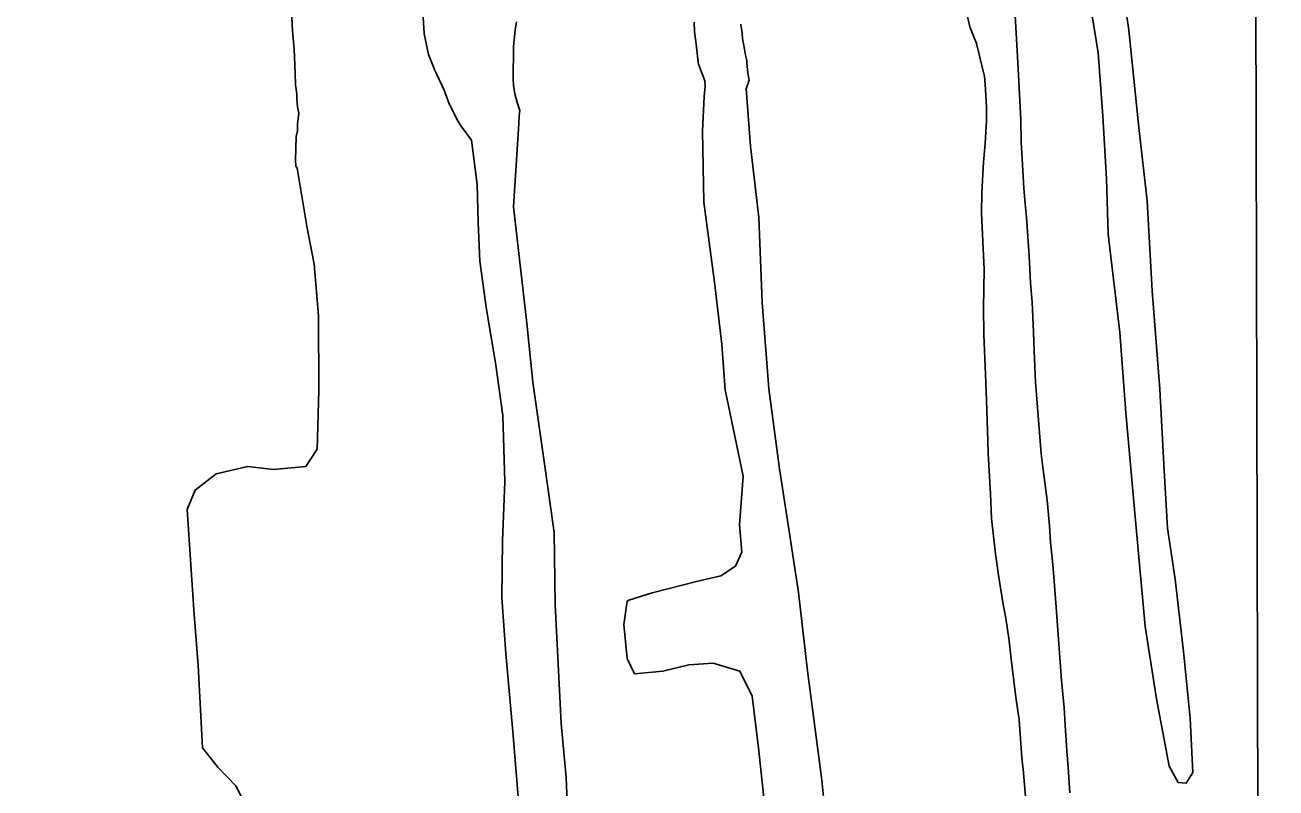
# Model space of a CAD drawing. Extents: x 3324104 to 3361979, y 612876 to 638273.
# Drawn here: x 3358728 to 3359808, y 625565 to 626224 of the extents above; entities that cross this region are included whole.
import ezdxf

# ---------------------------------------------------------------- set-up
doc = ezdxf.new("R2010")
doc.units = 0
doc.layers.add('V-GRID-FRAM', color=7, linetype='Continuous')
doc.layers.add('V-SITE-VEGE', color=7, linetype='Continuous')

msp = doc.modelspace()

# ---------------------------------------------------------------- linework, layer by layer
at = {"layer": 'V-GRID-FRAM'}
msp.add_lwpolyline([(3328194.1, 636440.7), (3359767.9, 636495.9), (3359807.6, 618312.1), (3328217.9, 618256.9), (3328194.1, 636440.7)], dxfattribs=at)
at = {"layer": 'V-SITE-VEGE'}
for p, q in [((3359543.4, 626222.1), (3359541.5, 626231.1)), ((3359582.5, 626231.8), (3359585.1, 626186.1)), ((3359549.1, 626207.8), (3359543.4, 626222.1)), ((3359556.2, 626179.4), (3359549.1, 626207.8)), ((3359585.1, 626186.1), (3359587.3, 626141.9)), ((3359556.6, 626172.7), (3359556.2, 626179.4)), ((3359557.9, 626152.9), (3359556.6, 626172.7)), ((3359557.7, 626141.1), (3359557.9, 626152.9)), ((3359556.7, 626121.4), (3359557.7, 626141.1)), ((3359587.3, 626141.9), (3359587.8, 626122.6)), ((3359555.3, 626105.3), (3359556.7, 626121.4)), ((3359587.8, 626122.6), (3359589.1, 626098.2)), ((3359553.8, 626078.9), (3359555.3, 626105.3)), ((3359589.1, 626098.2), (3359590.1, 626082.8)), ((3359553.6, 626061.2), (3359553.8, 626078.9)), ((3359590.1, 626082.8), (3359591.1, 626069.4)), ((3359591.1, 626069.4), (3359592.2, 626058)), ((3359555.7, 626012.7), (3359553.6, 626061.2)), ((3359592.2, 626058), (3359594.5, 626024.4)), ((3359594.5, 626024.4), (3359595.8, 626000.8)), ((3359555.3, 625979.6), (3359555.7, 626012.7)), ((3359595.8, 626000.8), (3359597.2, 625984.6)), ((3359555.4, 625956.4), (3359555.3, 625979.6)), ((3359597.2, 625984.6), (3359598.4, 625958.6)), ((3359557, 625922.5), (3359555.4, 625956.4)), ((3359598.4, 625958.6), (3359599, 625942.1)), ((3359599, 625942.1), (3359600.2, 625915.6)), ((3359557.9, 625900), (3359557, 625922.5)), ((3359600.2, 625915.6), (3359605, 625853.7)), ((3359559, 625864.9), (3359557.9, 625900)), ((3359559.3, 625853.9), (3359559, 625864.9)), ((3359561.2, 625819.2), (3359559.3, 625853.9)), ((3359605, 625853.7), (3359607.1, 625837.6)), ((3359607.1, 625837.6), (3359610, 625813.5)), ((3359562.1, 625797.9), (3359561.2, 625819.2)), ((3359610, 625813.5), (3359612.1, 625791.4)), ((3359565.7, 625767.2), (3359562.1, 625797.9)), ((3359612.1, 625791.4), (3359613.1, 625777.2)), ((3359613.1, 625777.2), (3359614.5, 625763.8)), ((3359568.2, 625749), (3359565.7, 625767.2)), ((3359614.5, 625763.8), (3359615.5, 625751.2)), ((3359615.5, 625751.2), (3359616.9, 625732.6)), ((3359571.9, 625725.3), (3359568.2, 625749)), ((3359616.9, 625732.6), (3359617.9, 625721.2)), ((3359574.5, 625711.9), (3359571.9, 625725.3)), ((3359617.9, 625721.2), (3359622.6, 625658.1)), ((3359577.4, 625692.2), (3359574.5, 625711.9)), ((3359578.8, 625679.1), (3359577.4, 625692.2)), ((3359581.3, 625657.8), (3359578.8, 625679.1)), ((3359583.1, 625643.6), (3359581.3, 625657.8)), ((3359622.6, 625658.1), (3359624.7, 625634.5)), ((3359586, 625623.9), (3359583.1, 625643.6)), ((3359624.7, 625634.5), (3359625.7, 625619.5)), ((3359588.3, 625591.2), (3359586, 625623.9)), ((3359625.7, 625619.5), (3359627, 625597.4)), ((3359589.7, 625578.6), (3359588.3, 625591.2)), ((3359627, 625597.4), (3359628.4, 625582.8)), ((3359591.8, 625554.1), (3359589.7, 625578.6)), ((3359628.4, 625582.8), (3359629.7, 625561.1))]:
    msp.add_line(p, q, dxfattribs=at)
for points in [[(3359675.6, 626253), (3359680.6, 626219.3), (3359684.2, 626182.8), (3359689.2, 626135.2), (3359696.4, 626072.1), (3359700.8, 625994.2), (3359707.4, 625909.4), (3359711.1, 625839.3), (3359714, 625789.5), (3359720.5, 625745.3), (3359727.7, 625682.9), (3359733.4, 625625.4), (3359735.7, 625578.5), (3359730.1, 625569.3), (3359723.1, 625570), (3359715.3, 625584), (3359704.6, 625642.2), (3359694.6, 625704.6), (3359686.7, 625792.9), (3359678, 625889), (3359672.9, 625958.4), (3359662.8, 626043.2), (3359661.3, 626090.9), (3359658.3, 626144.9), (3359654, 626199.6), (3359642.8, 626269.3)], [(3358956.9, 626260.5), (3358959.1, 626218.7)], [(3359154.8, 625543.5), (3359149, 625613.9), (3359143.2, 625680.9), (3359139.6, 625729.7), (3359140.2, 625778.6), (3359142.1, 625829.5), (3359140.6, 625886.7), (3359134.2, 625932.1), (3359126.4, 625978.1), (3359120.7, 626019.9), (3359119.2, 626053.4), (3359118.4, 626086.2), (3359113.5, 626124.2), (3359104.6, 626136.5), (3359101.9, 626140.5), (3359094.2, 626155.6), (3359090, 626167.4), (3359081.6, 626185.3), (3359076.3, 626198.3), (3359072.5, 626216.1), (3359070.3, 626254.7)], [(3359152.3, 626226.4), (3359151.1, 626219.3), (3359149.7, 626205.2), (3359149.3, 626176.4), (3359149.7, 626171.7), (3359150.8, 626164.2), (3359153, 626156.7), (3359155.3, 626149.9), (3359154.5, 626145.6), (3359154.4, 626138.7), (3359149.8, 626066.8), (3359161.3, 625966.3), (3359166.3, 625915.4), (3359176.3, 625845), (3359184.8, 625785.7), (3359185.7, 625723.6), (3359190.9, 625621), (3359195.2, 625574.3)], [(3359366.9, 625546.2), (3359361.2, 625599.9), (3359355.5, 625644.5), (3359344.9, 625666.1), (3359321.9, 625673), (3359301, 625671.6), (3359278.6, 625665.9), (3359254.2, 625663.8), (3359247.9, 625677), (3359245, 625706.3), (3359247.8, 625726.5), (3359249.2, 625727.2), (3359269.4, 625733.6), (3359307.7, 625743.5), (3359328.6, 625748.4), (3359341.2, 625756.8), (3359346.7, 625768.7), (3359344.6, 625792.4), (3359347.9, 625834.3), (3359332.4, 625908.9), (3359329.5, 625948), (3359323.1, 626001.7), (3359313.8, 626070.7), (3359312.9, 626132.1), (3359314.2, 626162.1), (3359315.1, 626170.8), (3359314.8, 626175.5), (3359309.4, 626189.8), (3359309.1, 626191.7), (3359307.3, 626207.1), (3359305.9, 626217.8), (3359305.6, 626226.1)], [(3359345.8, 626224.3), (3359346.9, 626216.8), (3359347.3, 626212), (3359349.1, 626203), (3359349.8, 626197.8), (3359351, 626193.1), (3359350.9, 626190.7), (3359352, 626182.8), (3359352.4, 626178.9), (3359353.1, 626176.1), (3359350.5, 626168.5), (3359354.1, 626119), (3359361.3, 626057.6), (3359364.3, 625984.3), (3359370.1, 625909.7), (3359379.3, 625840.7), (3359387.9, 625784.9), (3359395.7, 625733.9), (3359403.5, 625666.3), (3359415.7, 625572.1), (3359422.1, 625508.6)], [(3358959.1, 626218.7), (3358960.5, 626202.9), (3358961.4, 626182.4), (3358961.7, 626172.2), (3358962.8, 626163.9), (3358962.7, 626159.9), (3358963.4, 626153.2), (3358964.5, 626147.3), (3358963.2, 626138.3), (3358963.2, 626132.4), (3358962.3, 626127.6), (3358961.7, 626107.2), (3358962, 626102), (3358963.1, 626100.1), (3358971.5, 626050.1), (3358977.8, 626017.3), (3358981.4, 625972.6), (3358981.6, 625908.4), (3358980.4, 625857.5), (3358970.6, 625842.8), (3358942.7, 625840), (3358920.4, 625842.7), (3358893.2, 625836.3), (3358875.1, 625822.3), (3358868.2, 625805.6), (3358874, 625719.1), (3358877.6, 625670.9), (3358881.3, 625599.8), (3358894.6, 625583.1), (3358910, 625567), (3358924, 625539.9)], [(3359195.2, 625574.3), (3359197.4, 625517.8)]]:
    msp.add_lwpolyline(points, dxfattribs=at)

doc.saveas('drawing.dxf')
